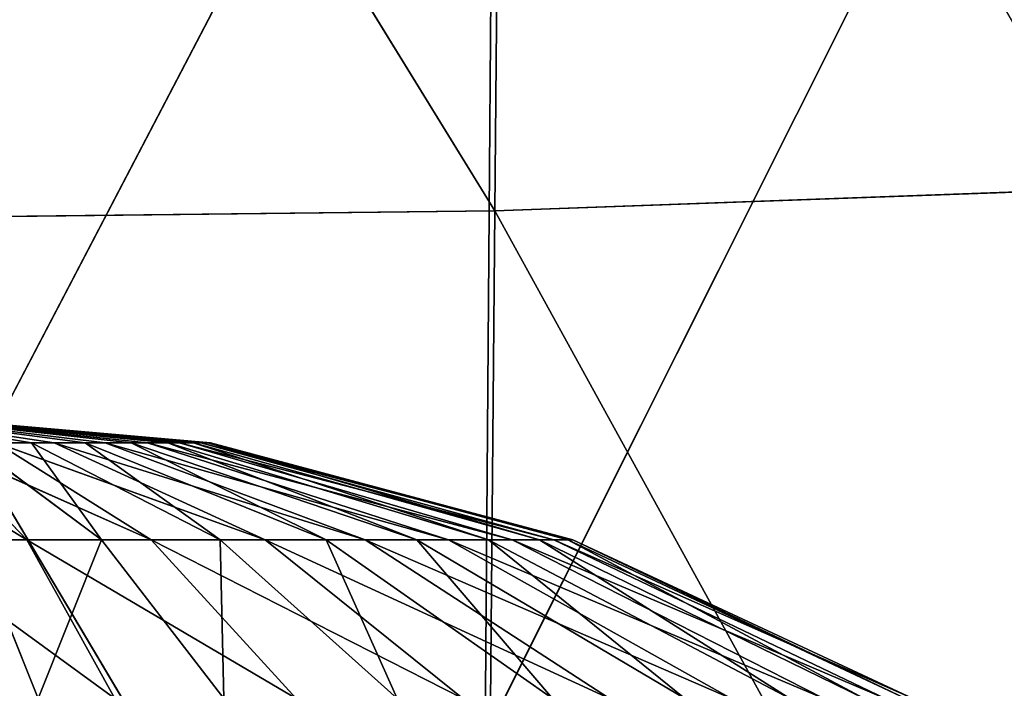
# Model space of a CAD drawing. Extents: x 382 to 531, y 0 to 277.
# Tile 410 of 656: x 457.47 to 461.41, y 79.69 to 82.37. Entities that reach past the tile are written whole.
import ezdxf

# ---------------------------------------------------------------- set-up
doc = ezdxf.new("R2010")
doc.units = 0
doc.header["$LTSCALE"] = 25.4
doc.layers.get('0').update_dxf_attribs({"color": 13, "linetype": 'CONTINUOUS'})

# ---------------------------------------------------------------- blocks, each defined once
blk = doc.blocks.new('NEWPORT-I-KINKIET-8157_STL')
at = {"color": 7}
for p, q in [((-41.5382, 92.3606, 197.5172), (-38.9006, 91.4927, 192.4683)), ((-41.5382, 92.3606, 197.5172), (-38.9006, 91.4927, 192.4683)), ((-38.9389, 92.0878, 197.5411), (-38.9006, 91.4927, 192.4683)), ((-36.4434, 90.6903, 192.5568), (-38.9389, 92.0878, 197.5411)), ((-36.4434, 90.6903, 192.5568), (-38.9389, 92.0878, 197.5411)), ((-38.9389, 92.0878, 197.5411), (-38.9006, 91.4927, 192.4683)), ((-36.5173, 66.4811, 199.7694), (-38.9006, 64.4143, 195.434)), ((-36.5173, 66.4811, 199.7694), (-38.9006, 64.4143, 195.434)), ((-38.9389, 65.6962, 199.8378), (-41.5382, 64.1334, 195.4648)), ((-38.9389, 65.6962, 199.8378), (-41.5382, 64.1334, 195.4648)), ((-38.9389, 65.6962, 199.8378), (-38.9006, 64.4143, 195.434)), ((-38.9389, 65.6962, 199.8378), (-38.9006, 64.4143, 195.434)), ((-36.4434, 65.2196, 195.3458), (-38.9006, 64.4143, 195.434)), ((-36.4434, 65.2196, 195.3458), (-38.9006, 64.4143, 195.434)), ((-38.9006, 64.4143, 195.434), (-41.5382, 62.3943, 191.1449)), ((-38.9006, 64.4143, 195.434), (-41.5382, 62.3943, 191.1449)), ((-38.9006, 64.4143, 195.434), (-41.5382, 64.1334, 195.4648)), ((-38.9006, 64.4143, 195.434), (-41.5382, 64.1334, 195.4648)), ((-38.9006, 64.4143, 195.434), (-38.8623, 62.6813, 191.1094)), ((-38.9006, 64.4143, 195.434), (-38.8623, 62.6813, 191.1094))]:
    blk.add_line(p, q, dxfattribs=at)
at = {"color": 250}
for p, q in [((-41.2978, -22.4242, 196.754), (-40.4239, -21.1958, 197.3892)), ((-41.2978, -22.4242, 196.754), (-40.4239, -21.1958, 197.3892)), ((-40.4239, -21.1958, 197.3892), (-40.776, -22.5144, 196.754)), ((-40.4239, -21.1958, 197.3892), (-40.776, -22.5144, 196.754)), ((-40.776, -22.5144, 196.754), (-39.6967, -21.4618, 197.3892)), ((-40.776, -22.5144, 196.754), (-39.6967, -21.4618, 197.3892)), ((-39.6967, -21.4618, 197.3892), (-40.2787, -22.6964, 196.754)), ((-39.6967, -21.4618, 197.3892), (-40.2787, -22.6964, 196.754)), ((-40.2787, -22.6964, 196.754), (-39.0288, -21.8534, 197.3892)), ((-40.2787, -22.6964, 196.754), (-39.0288, -21.8534, 197.3892)), ((-39.0288, -21.8534, 197.3892), (-39.8218, -22.9642, 196.754)), ((-39.0288, -21.8534, 197.3892), (-39.8218, -22.9642, 196.754)), ((-39.8218, -22.9642, 196.754), (-38.4415, -22.358, 197.3892)), ((-39.8218, -22.9642, 196.754), (-38.4415, -22.358, 197.3892)), ((-38.4415, -22.358, 197.3892), (-39.4201, -23.3093, 196.754)), ((-38.4415, -22.358, 197.3892), (-39.4201, -23.3093, 196.754)), ((-41.2978, -22.4242, 196.754), (-40.776, -22.5144, 196.754)), ((-41.2978, -22.4242, 196.754), (-40.776, -22.5144, 196.754)), ((-41.4162, -23.8736, 196.3649), (-40.776, -22.5144, 196.754)), ((-41.4162, -23.8736, 196.3649), (-40.776, -22.5144, 196.754)), ((-40.776, -22.5144, 196.754), (-41.1512, -23.9194, 196.3649)), ((-40.776, -22.5144, 196.754), (-41.1512, -23.9194, 196.3649)), ((-40.776, -22.5144, 196.754), (-40.2787, -22.6964, 196.754)), ((-40.776, -22.5144, 196.754), (-40.2787, -22.6964, 196.754)), ((-41.1512, -23.9194, 196.3649), (-40.2787, -22.6964, 196.754)), ((-41.1512, -23.9194, 196.3649), (-40.2787, -22.6964, 196.754)), ((-40.2787, -22.6964, 196.754), (-40.8987, -24.0118, 196.3649)), ((-40.2787, -22.6964, 196.754), (-40.8987, -24.0118, 196.3649)), ((-40.2787, -22.6964, 196.754), (-39.8218, -22.9642, 196.754)), ((-40.2787, -22.6964, 196.754), (-39.8218, -22.9642, 196.754)), ((-40.8987, -24.0118, 196.3649), (-39.8218, -22.9642, 196.754)), ((-40.8987, -24.0118, 196.3649), (-39.8218, -22.9642, 196.754)), ((-39.8218, -22.9642, 196.754), (-40.6668, -24.1478, 196.3649)), ((-39.8218, -22.9642, 196.754), (-40.6668, -24.1478, 196.3649)), ((-39.8218, -22.9642, 196.754), (-39.4201, -23.3093, 196.754)), ((-39.8218, -22.9642, 196.754), (-39.4201, -23.3093, 196.754)), ((-37.9537, -22.9593, 197.3892), (-39.4201, -23.3093, 196.754)), ((-37.9537, -22.9593, 197.3892), (-39.4201, -23.3093, 196.754)), ((-39.0865, -23.7206, 196.754), (-37.9537, -22.9593, 197.3892)), ((-39.0865, -23.7206, 196.754), (-37.9537, -22.9593, 197.3892)), ((-40.6668, -24.1478, 196.3649), (-39.4201, -23.3093, 196.754)), ((-40.6668, -24.1478, 196.3649), (-39.4201, -23.3093, 196.754)), ((-39.4201, -23.3093, 196.754), (-40.4628, -24.323, 196.3649)), ((-39.4201, -23.3093, 196.754), (-40.4628, -24.323, 196.3649)), ((-39.0865, -23.7206, 196.754), (-39.4201, -23.3093, 196.754)), ((-39.0865, -23.7206, 196.754), (-39.4201, -23.3093, 196.754)), ((-37.5812, -23.638, 197.3892), (-39.0865, -23.7206, 196.754)), ((-37.5812, -23.638, 197.3892), (-39.0865, -23.7206, 196.754)), ((-37.5812, -23.638, 197.3892), (-38.8316, -24.1848, 196.754)), ((-37.5812, -23.638, 197.3892), (-38.8316, -24.1848, 196.754)), ((-39.0865, -23.7206, 196.754), (-40.4628, -24.323, 196.3649)), ((-39.0865, -23.7206, 196.754), (-40.4628, -24.323, 196.3649)), ((-40.2935, -24.5318, 196.3649), (-39.0865, -23.7206, 196.754)), ((-40.2935, -24.5318, 196.3649), (-39.0865, -23.7206, 196.754)), ((-38.8316, -24.1848, 196.754), (-39.0865, -23.7206, 196.754)), ((-38.8316, -24.1848, 196.754), (-39.0865, -23.7206, 196.754)), ((-40.8987, -24.0118, 196.3649), (-40.6668, -24.1478, 196.3649)), ((-40.8987, -24.0118, 196.3649), (-40.6668, -24.1478, 196.3649)), ((-40.6668, -24.1478, 196.3649), (-41.5382, -25.3684, 196.2339)), ((-40.6668, -24.1478, 196.3649), (-41.5382, -25.3684, 196.2339)), ((-40.6668, -24.1478, 196.3649), (-40.4628, -24.323, 196.3649)), ((-40.6668, -24.1478, 196.3649), (-40.4628, -24.323, 196.3649)), ((-38.8316, -24.1848, 196.754), (-40.2935, -24.5318, 196.3649)), ((-38.8316, -24.1848, 196.754), (-40.2935, -24.5318, 196.3649)), ((-38.8316, -24.1848, 196.754), (-40.1641, -24.7675, 196.3649)), ((-38.8316, -24.1848, 196.754), (-40.1641, -24.7675, 196.3649)), ((-37.3358, -24.3724, 197.3892), (-38.8316, -24.1848, 196.754)), ((-37.3358, -24.3724, 197.3892), (-38.8316, -24.1848, 196.754)), ((-38.6638, -24.6871, 196.754), (-38.8316, -24.1848, 196.754)), ((-38.6638, -24.6871, 196.754), (-38.8316, -24.1848, 196.754)), ((-40.4628, -24.323, 196.3649), (-41.5382, -25.3684, 196.2339)), ((-40.4628, -24.323, 196.3649), (-41.5382, -25.3684, 196.2339)), ((-40.2935, -24.5318, 196.3649), (-40.4628, -24.323, 196.3649)), ((-40.2935, -24.5318, 196.3649), (-40.4628, -24.323, 196.3649)), ((-38.6638, -24.6871, 196.754), (-37.3358, -24.3724, 197.3892)), ((-38.6638, -24.6871, 196.754), (-37.3358, -24.3724, 197.3892)), ((-41.5382, -25.3684, 196.2339), (-40.2935, -24.5318, 196.3649)), ((-41.5382, -25.3684, 196.2339), (-40.2935, -24.5318, 196.3649)), ((-40.1641, -24.7675, 196.3649), (-40.2935, -24.5318, 196.3649)), ((-40.1641, -24.7675, 196.3649), (-40.2935, -24.5318, 196.3649)), ((-38.6638, -24.6871, 196.754), (-40.1641, -24.7675, 196.3649)), ((-38.6638, -24.6871, 196.754), (-40.1641, -24.7675, 196.3649)), ((-40.0789, -25.0225, 196.3649), (-38.6638, -24.6871, 196.754)), ((-40.0789, -25.0225, 196.3649), (-38.6638, -24.6871, 196.754)), ((-37.2255, -25.1387, 197.3892), (-38.6638, -24.6871, 196.754)), ((-37.2255, -25.1387, 197.3892), (-38.6638, -24.6871, 196.754)), ((-38.5884, -25.2113, 196.754), (-38.6638, -24.6871, 196.754)), ((-38.5884, -25.2113, 196.754), (-38.6638, -24.6871, 196.754)), ((-40.1641, -24.7675, 196.3649), (-41.5382, -25.3684, 196.2339)), ((-40.1641, -24.7675, 196.3649), (-41.5382, -25.3684, 196.2339)), ((-40.0789, -25.0225, 196.3649), (-40.1641, -24.7675, 196.3649)), ((-40.0789, -25.0225, 196.3649), (-40.1641, -24.7675, 196.3649)), ((-41.5382, -25.3684, 196.2339), (-40.0789, -25.0225, 196.3649)), ((-41.5382, -25.3684, 196.2339), (-40.0789, -25.0225, 196.3649)), ((-38.5884, -25.2113, 196.754), (-40.0789, -25.0225, 196.3649)), ((-38.5884, -25.2113, 196.754), (-40.0789, -25.0225, 196.3649)), ((-40.0406, -25.2886, 196.3649), (-40.0789, -25.0225, 196.3649)), ((-40.0406, -25.2886, 196.3649), (-40.0789, -25.0225, 196.3649)), ((-37.2255, -25.1387, 197.3892), (-38.5884, -25.2113, 196.754)), ((-37.2255, -25.1387, 197.3892), (-38.5884, -25.2113, 196.754)), ((-38.5884, -25.2113, 196.754), (-40.0406, -25.2886, 196.3649)), ((-38.5884, -25.2113, 196.754), (-40.0406, -25.2886, 196.3649)), ((-38.6077, -25.7405, 196.754), (-38.5884, -25.2113, 196.754)), ((-38.6077, -25.7405, 196.754), (-38.5884, -25.2113, 196.754)), ((-37.2538, -25.9125, 197.3892), (-38.5884, -25.2113, 196.754)), ((-37.2538, -25.9125, 197.3892), (-38.5884, -25.2113, 196.754)), ((-40.0406, -25.2886, 196.3649), (-41.5382, -25.3684, 196.2339)), ((-40.0406, -25.2886, 196.3649), (-41.5382, -25.3684, 196.2339)), ((-40.0504, -25.5573, 196.3649), (-40.0406, -25.2886, 196.3649)), ((-40.0504, -25.5573, 196.3649), (-40.0406, -25.2886, 196.3649)), ((-38.6077, -25.7405, 196.754), (-40.0406, -25.2886, 196.3649)), ((-38.6077, -25.7405, 196.754), (-40.0406, -25.2886, 196.3649)), ((-40.7583, -26.6493, 196.3649), (-41.5382, -25.3684, 196.2339)), ((-41.5382, -25.3684, 196.2339), (-40.5421, -26.4895, 196.3649)), ((-40.3579, -26.2936, 196.3649), (-41.5382, -25.3684, 196.2339)), ((-41.5382, -25.3684, 196.2339), (-40.2117, -26.068, 196.3649)), ((-40.1081, -25.8199, 196.3649), (-41.5382, -25.3684, 196.2339)), ((-41.5382, -25.3684, 196.2339), (-40.0504, -25.5573, 196.3649)), ((-40.7583, -26.6493, 196.3649), (-41.5382, -25.3684, 196.2339)), ((-41.5382, -25.3684, 196.2339), (-40.5421, -26.4895, 196.3649)), ((-40.3579, -26.2936, 196.3649), (-41.5382, -25.3684, 196.2339)), ((-41.5382, -25.3684, 196.2339), (-40.2117, -26.068, 196.3649)), ((-40.1081, -25.8199, 196.3649), (-41.5382, -25.3684, 196.2339)), ((-41.5382, -25.3684, 196.2339), (-40.0504, -25.5573, 196.3649)), ((-40.1081, -25.8199, 196.3649), (-40.0504, -25.5573, 196.3649)), ((-40.1081, -25.8199, 196.3649), (-40.0504, -25.5573, 196.3649)), ((-38.7213, -26.2578, 196.754), (-40.0504, -25.5573, 196.3649)), ((-40.0504, -25.5573, 196.3649), (-38.6077, -25.7405, 196.754)), ((-38.7213, -26.2578, 196.754), (-40.0504, -25.5573, 196.3649)), ((-40.0504, -25.5573, 196.3649), (-38.6077, -25.7405, 196.754)), ((-38.7213, -26.2578, 196.754), (-38.6077, -25.7405, 196.754)), ((-38.7213, -26.2578, 196.754), (-38.6077, -25.7405, 196.754)), ((-37.4198, -26.6687, 197.3892), (-38.6077, -25.7405, 196.754)), ((-38.6077, -25.7405, 196.754), (-37.2538, -25.9125, 197.3892)), ((-37.4198, -26.6687, 197.3892), (-38.6077, -25.7405, 196.754)), ((-38.6077, -25.7405, 196.754), (-37.2538, -25.9125, 197.3892)), ((-40.2117, -26.068, 196.3649), (-40.1081, -25.8199, 196.3649)), ((-40.2117, -26.068, 196.3649), (-40.1081, -25.8199, 196.3649)), ((-38.7213, -26.2578, 196.754), (-40.1081, -25.8199, 196.3649)), ((-38.9254, -26.7465, 196.754), (-40.1081, -25.8199, 196.3649)), ((-38.7213, -26.2578, 196.754), (-40.1081, -25.8199, 196.3649)), ((-38.9254, -26.7465, 196.754), (-40.1081, -25.8199, 196.3649)), ((-40.3579, -26.2936, 196.3649), (-40.2117, -26.068, 196.3649)), ((-40.3579, -26.2936, 196.3649), (-40.2117, -26.068, 196.3649)), ((-39.2134, -27.1909, 196.754), (-40.2117, -26.068, 196.3649)), ((-40.2117, -26.068, 196.3649), (-38.9254, -26.7465, 196.754)), ((-39.2134, -27.1909, 196.754), (-40.2117, -26.068, 196.3649)), ((-40.2117, -26.068, 196.3649), (-38.9254, -26.7465, 196.754)), ((-38.9254, -26.7465, 196.754), (-38.7213, -26.2578, 196.754)), ((-38.9254, -26.7465, 196.754), (-38.7213, -26.2578, 196.754)), ((-37.4198, -26.6687, 197.3892), (-38.7213, -26.2578, 196.754)), ((-37.7182, -27.3832, 197.3892), (-38.7213, -26.2578, 196.754)), ((-37.4198, -26.6687, 197.3892), (-38.7213, -26.2578, 196.754)), ((-37.7182, -27.3832, 197.3892), (-38.7213, -26.2578, 196.754)), ((-40.5421, -26.4895, 196.3649), (-40.3579, -26.2936, 196.3649)), ((-40.5421, -26.4895, 196.3649), (-40.3579, -26.2936, 196.3649)), ((-39.2134, -27.1909, 196.754), (-40.3579, -26.2936, 196.3649)), ((-39.5762, -27.5767, 196.754), (-40.3579, -26.2936, 196.3649)), ((-39.2134, -27.1909, 196.754), (-40.3579, -26.2936, 196.3649)), ((-39.5762, -27.5767, 196.754), (-40.3579, -26.2936, 196.3649)), ((-40.7583, -26.6493, 196.3649), (-40.5421, -26.4895, 196.3649)), ((-40.7583, -26.6493, 196.3649), (-40.5421, -26.4895, 196.3649)), ((-40.002, -27.8915, 196.754), (-40.5421, -26.4895, 196.3649)), ((-40.5421, -26.4895, 196.3649), (-39.5762, -27.5767, 196.754)), ((-40.002, -27.8915, 196.754), (-40.5421, -26.4895, 196.3649)), ((-40.5421, -26.4895, 196.3649), (-39.5762, -27.5767, 196.754)), ((-40.9995, -26.768, 196.3649), (-40.7583, -26.6493, 196.3649)), ((-40.9995, -26.768, 196.3649), (-40.7583, -26.6493, 196.3649)), ((-40.002, -27.8915, 196.754), (-40.7583, -26.6493, 196.3649)), ((-40.4772, -28.1253, 196.754), (-40.7583, -26.6493, 196.3649)), ((-40.002, -27.8915, 196.754), (-40.7583, -26.6493, 196.3649)), ((-40.4772, -28.1253, 196.754), (-40.7583, -26.6493, 196.3649)), ((-39.2134, -27.1909, 196.754), (-38.9254, -26.7465, 196.754)), ((-39.2134, -27.1909, 196.754), (-38.9254, -26.7465, 196.754)), ((-38.1393, -28.0329, 197.3892), (-38.9254, -26.7465, 196.754)), ((-38.9254, -26.7465, 196.754), (-37.7182, -27.3832, 197.3892)), ((-38.1393, -28.0329, 197.3892), (-38.9254, -26.7465, 196.754)), ((-38.9254, -26.7465, 196.754), (-37.7182, -27.3832, 197.3892)), ((-40.9995, -26.768, 196.3649), (-40.4772, -28.1253, 196.754)), ((-40.9995, -26.768, 196.3649), (-40.4772, -28.1253, 196.754)), ((-39.5762, -27.5767, 196.754), (-39.2134, -27.1909, 196.754)), ((-39.5762, -27.5767, 196.754), (-39.2134, -27.1909, 196.754)), ((-38.1393, -28.0329, 197.3892), (-39.2134, -27.1909, 196.754)), ((-38.6697, -28.597, 197.3892), (-39.2134, -27.1909, 196.754)), ((-38.1393, -28.0329, 197.3892), (-39.2134, -27.1909, 196.754)), ((-38.6697, -28.597, 197.3892), (-39.2134, -27.1909, 196.754)), ((-40.002, -27.8915, 196.754), (-39.5762, -27.5767, 196.754)), ((-40.002, -27.8915, 196.754), (-39.5762, -27.5767, 196.754)), ((-39.2923, -29.0573, 197.3892), (-39.5762, -27.5767, 196.754)), ((-39.5762, -27.5767, 196.754), (-38.6697, -28.597, 197.3892)), ((-39.2923, -29.0573, 197.3892), (-39.5762, -27.5767, 196.754)), ((-39.5762, -27.5767, 196.754), (-38.6697, -28.597, 197.3892)), ((-40.4772, -28.1253, 196.754), (-40.002, -27.8915, 196.754)), ((-40.4772, -28.1253, 196.754), (-40.002, -27.8915, 196.754)), ((-39.2923, -29.0573, 197.3892), (-40.002, -27.8915, 196.754)), ((-39.9871, -29.399, 197.3892), (-40.002, -27.8915, 196.754)), ((-39.2923, -29.0573, 197.3892), (-40.002, -27.8915, 196.754)), ((-39.9871, -29.399, 197.3892), (-40.002, -27.8915, 196.754)), ((-40.9866, -28.2704, 196.754), (-40.4772, -28.1253, 196.754)), ((-40.9866, -28.2704, 196.754), (-40.4772, -28.1253, 196.754)), ((-40.7317, -29.6112, 197.3892), (-40.4772, -28.1253, 196.754)), ((-40.7317, -29.6112, 197.3892), (-40.4772, -28.1253, 196.754)), ((-40.4772, -28.1253, 196.754), (-39.9871, -29.399, 197.3892)), ((-40.4772, -28.1253, 196.754), (-39.9871, -29.399, 197.3892)), ((-40.7317, -29.6112, 197.3892), (-40.9866, -28.2704, 196.754)), ((-40.7317, -29.6112, 197.3892), (-40.9866, -28.2704, 196.754))]:
    blk.add_line(p, q, dxfattribs=at)
at = {"color": 7}
mesh = blk.add_polyface(dxfattribs=at)
corners = [(-41.5382, 92.3606, 197.5172), (-38.9006, 91.4927, 192.4683), (-41.5382, 91.7722, 192.4374)]
mesh.append_faces([[corners[k] for k in face] for face in [(0, 1, 2)]], dxfattribs={"color": 7})
mesh = blk.add_polyface(dxfattribs=at)
corners = [(-38.9389, 92.0878, 197.5411), (-38.9006, 91.4927, 192.4683), (-41.5382, 92.3606, 197.5172)]
mesh.append_faces([[corners[k] for k in face] for face in [(0, 1, 2)]], dxfattribs={"color": 7})
mesh = blk.add_polyface(dxfattribs=at)
corners = [(-36.5173, 91.3051, 197.6096), (-36.4434, 90.6903, 192.5568), (-38.9389, 92.0878, 197.5411)]
mesh.append_faces([[corners[k] for k in face] for face in [(0, 1, 2)]], dxfattribs={"color": 7})
mesh = blk.add_polyface(dxfattribs=at)
corners = [(-38.9389, 92.0878, 197.5411), (-36.4434, 90.6903, 192.5568), (-38.9006, 91.4927, 192.4683)]
mesh.append_faces([[corners[k] for k in face] for face in [(0, 1, 2)]], dxfattribs={"color": 7})
mesh = blk.add_polyface(dxfattribs=at)
corners = [(-38.9389, 65.6962, 199.8378), (-38.9006, 64.4143, 195.434), (-36.5173, 66.4811, 199.7694)]
mesh.append_faces([[corners[k] for k in face] for face in [(0, 1, 2)]], dxfattribs={"color": 7})
mesh = blk.add_polyface(dxfattribs=at)
corners = [(-36.5173, 66.4811, 199.7694), (-38.9006, 64.4143, 195.434), (-36.4434, 65.2196, 195.3458)]
mesh.append_faces([[corners[k] for k in face] for face in [(0, 1, 2)]], dxfattribs={"color": 7})
mesh = blk.add_polyface(dxfattribs=at)
corners = [(-38.9389, 65.6962, 199.8378), (-41.5382, 64.1334, 195.4648), (-38.9006, 64.4143, 195.434)]
mesh.append_faces([[corners[k] for k in face] for face in [(0, 1, 2)]], dxfattribs={"color": 7})
mesh = blk.add_polyface(dxfattribs=at)
corners = [(-41.5382, 65.4224, 199.8616), (-41.5382, 64.1334, 195.4648), (-38.9389, 65.6962, 199.8378)]
mesh.append_faces([[corners[k] for k in face] for face in [(0, 1, 2)]], dxfattribs={"color": 7})
mesh = blk.add_polyface(dxfattribs=at)
corners = [(-38.9006, 64.4143, 195.434), (-38.8623, 62.6813, 191.1094), (-36.4434, 65.2196, 195.3458)]
mesh.append_faces([[corners[k] for k in face] for face in [(0, 1, 2)]], dxfattribs={"color": 7})
mesh = blk.add_polyface(dxfattribs=at)
corners = [(-36.4434, 65.2196, 195.3458), (-38.8623, 62.6813, 191.1094), (-36.3694, 63.5037, 191.0076)]
mesh.append_faces([[corners[k] for k in face] for face in [(0, 1, 2)]], dxfattribs={"color": 7})
mesh = blk.add_polyface(dxfattribs=at)
corners = [(-38.9006, 64.4143, 195.434), (-41.5382, 62.3943, 191.1449), (-38.8623, 62.6813, 191.1094)]
mesh.append_faces([[corners[k] for k in face] for face in [(0, 1, 2)]], dxfattribs={"color": 7})
mesh = blk.add_polyface(dxfattribs=at)
corners = [(-41.5382, 64.1334, 195.4648), (-41.5382, 62.3943, 191.1449), (-38.9006, 64.4143, 195.434)]
mesh.append_faces([[corners[k] for k in face] for face in [(0, 1, 2)]], dxfattribs={"color": 7})
at = {"color": 250}
mesh = blk.add_polyface(dxfattribs=at)
corners = [(-40.4239, -21.1958, 197.3892), (-41.2978, -22.4242, 196.754), (-41.1868, -21.0639, 197.3892)]
mesh.append_faces([[corners[k] for k in face] for face in [(0, 1, 2)]], dxfattribs={"color": 250})
mesh = blk.add_polyface(dxfattribs=at)
corners = [(-40.4239, -21.1958, 197.3892), (-40.776, -22.5144, 196.754), (-41.2978, -22.4242, 196.754)]
mesh.append_faces([[corners[k] for k in face] for face in [(0, 1, 2)]], dxfattribs={"color": 250})
mesh = blk.add_polyface(dxfattribs=at)
corners = [(-39.6967, -21.4618, 197.3892), (-40.776, -22.5144, 196.754), (-40.4239, -21.1958, 197.3892)]
mesh.append_faces([[corners[k] for k in face] for face in [(0, 1, 2)]], dxfattribs={"color": 250})
mesh = blk.add_polyface(dxfattribs=at)
corners = [(-39.6967, -21.4618, 197.3892), (-40.2787, -22.6964, 196.754), (-40.776, -22.5144, 196.754)]
mesh.append_faces([[corners[k] for k in face] for face in [(0, 1, 2)]], dxfattribs={"color": 250})
mesh = blk.add_polyface(dxfattribs=at)
corners = [(-39.0288, -21.8534, 197.3892), (-40.2787, -22.6964, 196.754), (-39.6967, -21.4618, 197.3892)]
mesh.append_faces([[corners[k] for k in face] for face in [(0, 1, 2)]], dxfattribs={"color": 250})
mesh = blk.add_polyface(dxfattribs=at)
corners = [(-39.0288, -21.8534, 197.3892), (-39.8218, -22.9642, 196.754), (-40.2787, -22.6964, 196.754)]
mesh.append_faces([[corners[k] for k in face] for face in [(0, 1, 2)]], dxfattribs={"color": 250})
mesh = blk.add_polyface(dxfattribs=at)
corners = [(-38.4415, -22.358, 197.3892), (-39.8218, -22.9642, 196.754), (-39.0288, -21.8534, 197.3892)]
mesh.append_faces([[corners[k] for k in face] for face in [(0, 1, 2)]], dxfattribs={"color": 250})
mesh = blk.add_polyface(dxfattribs=at)
corners = [(-38.4415, -22.358, 197.3892), (-39.4201, -23.3093, 196.754), (-39.8218, -22.9642, 196.754)]
mesh.append_faces([[corners[k] for k in face] for face in [(0, 1, 2)]], dxfattribs={"color": 250})
mesh = blk.add_polyface(dxfattribs=at)
corners = [(-37.9537, -22.9593, 197.3892), (-39.4201, -23.3093, 196.754), (-38.4415, -22.358, 197.3892)]
mesh.append_faces([[corners[k] for k in face] for face in [(0, 1, 2)]], dxfattribs={"color": 250})
mesh = blk.add_polyface(dxfattribs=at)
corners = [(-40.776, -22.5144, 196.754), (-41.4162, -23.8736, 196.3649), (-41.2978, -22.4242, 196.754)]
mesh.append_faces([[corners[k] for k in face] for face in [(0, 1, 2)]], dxfattribs={"color": 250})
mesh = blk.add_polyface(dxfattribs=at)
corners = [(-40.776, -22.5144, 196.754), (-41.1512, -23.9194, 196.3649), (-41.4162, -23.8736, 196.3649)]
mesh.append_faces([[corners[k] for k in face] for face in [(0, 1, 2)]], dxfattribs={"color": 250})
mesh = blk.add_polyface(dxfattribs=at)
corners = [(-40.2787, -22.6964, 196.754), (-41.1512, -23.9194, 196.3649), (-40.776, -22.5144, 196.754)]
mesh.append_faces([[corners[k] for k in face] for face in [(0, 1, 2)]], dxfattribs={"color": 250})
mesh = blk.add_polyface(dxfattribs=at)
corners = [(-40.2787, -22.6964, 196.754), (-40.8987, -24.0118, 196.3649), (-41.1512, -23.9194, 196.3649)]
mesh.append_faces([[corners[k] for k in face] for face in [(0, 1, 2)]], dxfattribs={"color": 250})
mesh = blk.add_polyface(dxfattribs=at)
corners = [(-39.8218, -22.9642, 196.754), (-40.8987, -24.0118, 196.3649), (-40.2787, -22.6964, 196.754)]
mesh.append_faces([[corners[k] for k in face] for face in [(0, 1, 2)]], dxfattribs={"color": 250})
mesh = blk.add_polyface(dxfattribs=at)
corners = [(-39.8218, -22.9642, 196.754), (-40.6668, -24.1478, 196.3649), (-40.8987, -24.0118, 196.3649)]
mesh.append_faces([[corners[k] for k in face] for face in [(0, 1, 2)]], dxfattribs={"color": 250})
mesh = blk.add_polyface(dxfattribs=at)
corners = [(-39.4201, -23.3093, 196.754), (-40.6668, -24.1478, 196.3649), (-39.8218, -22.9642, 196.754)]
mesh.append_faces([[corners[k] for k in face] for face in [(0, 1, 2)]], dxfattribs={"color": 250})
mesh = blk.add_polyface(dxfattribs=at)
corners = [(-37.9537, -22.9593, 197.3892), (-39.0865, -23.7206, 196.754), (-39.4201, -23.3093, 196.754)]
mesh.append_faces([[corners[k] for k in face] for face in [(0, 1, 2)]], dxfattribs={"color": 250})
mesh = blk.add_polyface(dxfattribs=at)
corners = [(-37.5812, -23.638, 197.3892), (-39.0865, -23.7206, 196.754), (-37.9537, -22.9593, 197.3892)]
mesh.append_faces([[corners[k] for k in face] for face in [(0, 1, 2)]], dxfattribs={"color": 250})
mesh = blk.add_polyface(dxfattribs=at)
corners = [(-39.4201, -23.3093, 196.754), (-40.4628, -24.323, 196.3649), (-40.6668, -24.1478, 196.3649)]
mesh.append_faces([[corners[k] for k in face] for face in [(0, 1, 2)]], dxfattribs={"color": 250})
mesh = blk.add_polyface(dxfattribs=at)
corners = [(-39.0865, -23.7206, 196.754), (-40.4628, -24.323, 196.3649), (-39.4201, -23.3093, 196.754)]
mesh.append_faces([[corners[k] for k in face] for face in [(0, 1, 2)]], dxfattribs={"color": 250})
mesh = blk.add_polyface(dxfattribs=at)
corners = [(-37.5812, -23.638, 197.3892), (-38.8316, -24.1848, 196.754), (-39.0865, -23.7206, 196.754)]
mesh.append_faces([[corners[k] for k in face] for face in [(0, 1, 2)]], dxfattribs={"color": 250})
mesh = blk.add_polyface(dxfattribs=at)
corners = [(-37.3358, -24.3724, 197.3892), (-38.8316, -24.1848, 196.754), (-37.5812, -23.638, 197.3892)]
mesh.append_faces([[corners[k] for k in face] for face in [(0, 1, 2)]], dxfattribs={"color": 250})
mesh = blk.add_polyface(dxfattribs=at)
corners = [(-39.0865, -23.7206, 196.754), (-40.2935, -24.5318, 196.3649), (-40.4628, -24.323, 196.3649)]
mesh.append_faces([[corners[k] for k in face] for face in [(0, 1, 2)]], dxfattribs={"color": 250})
mesh = blk.add_polyface(dxfattribs=at)
corners = [(-38.8316, -24.1848, 196.754), (-40.2935, -24.5318, 196.3649), (-39.0865, -23.7206, 196.754)]
mesh.append_faces([[corners[k] for k in face] for face in [(0, 1, 2)]], dxfattribs={"color": 250})
mesh = blk.add_polyface(dxfattribs=at)
corners = [(-40.6668, -24.1478, 196.3649), (-41.5382, -25.3684, 196.2339), (-40.8987, -24.0118, 196.3649)]
mesh.append_faces([[corners[k] for k in face] for face in [(0, 1, 2)]], dxfattribs={"color": 250})
mesh = blk.add_polyface(dxfattribs=at)
corners = [(-40.4628, -24.323, 196.3649), (-41.5382, -25.3684, 196.2339), (-40.6668, -24.1478, 196.3649)]
mesh.append_faces([[corners[k] for k in face] for face in [(0, 1, 2)]], dxfattribs={"color": 250})
mesh = blk.add_polyface(dxfattribs=at)
corners = [(-38.8316, -24.1848, 196.754), (-40.1641, -24.7675, 196.3649), (-40.2935, -24.5318, 196.3649)]
mesh.append_faces([[corners[k] for k in face] for face in [(0, 1, 2)]], dxfattribs={"color": 250})
mesh = blk.add_polyface(dxfattribs=at)
corners = [(-38.6638, -24.6871, 196.754), (-40.1641, -24.7675, 196.3649), (-38.8316, -24.1848, 196.754)]
mesh.append_faces([[corners[k] for k in face] for face in [(0, 1, 2)]], dxfattribs={"color": 250})
mesh = blk.add_polyface(dxfattribs=at)
corners = [(-37.3358, -24.3724, 197.3892), (-38.6638, -24.6871, 196.754), (-38.8316, -24.1848, 196.754)]
mesh.append_faces([[corners[k] for k in face] for face in [(0, 1, 2)]], dxfattribs={"color": 250})
mesh = blk.add_polyface(dxfattribs=at)
corners = [(-40.2935, -24.5318, 196.3649), (-41.5382, -25.3684, 196.2339), (-40.4628, -24.323, 196.3649)]
mesh.append_faces([[corners[k] for k in face] for face in [(0, 1, 2)]], dxfattribs={"color": 250})
mesh = blk.add_polyface(dxfattribs=at)
corners = [(-37.2255, -25.1387, 197.3892), (-38.6638, -24.6871, 196.754), (-37.3358, -24.3724, 197.3892)]
mesh.append_faces([[corners[k] for k in face] for face in [(0, 1, 2)]], dxfattribs={"color": 250})
mesh = blk.add_polyface(dxfattribs=at)
corners = [(-40.1641, -24.7675, 196.3649), (-41.5382, -25.3684, 196.2339), (-40.2935, -24.5318, 196.3649)]
mesh.append_faces([[corners[k] for k in face] for face in [(0, 1, 2)]], dxfattribs={"color": 250})
mesh = blk.add_polyface(dxfattribs=at)
corners = [(-38.6638, -24.6871, 196.754), (-40.0789, -25.0225, 196.3649), (-40.1641, -24.7675, 196.3649)]
mesh.append_faces([[corners[k] for k in face] for face in [(0, 1, 2)]], dxfattribs={"color": 250})
mesh = blk.add_polyface(dxfattribs=at)
corners = [(-38.5884, -25.2113, 196.754), (-40.0789, -25.0225, 196.3649), (-38.6638, -24.6871, 196.754)]
mesh.append_faces([[corners[k] for k in face] for face in [(0, 1, 2)]], dxfattribs={"color": 250})
mesh = blk.add_polyface(dxfattribs=at)
corners = [(-37.2255, -25.1387, 197.3892), (-38.5884, -25.2113, 196.754), (-38.6638, -24.6871, 196.754)]
mesh.append_faces([[corners[k] for k in face] for face in [(0, 1, 2)]], dxfattribs={"color": 250})
mesh = blk.add_polyface(dxfattribs=at)
corners = [(-40.0789, -25.0225, 196.3649), (-41.5382, -25.3684, 196.2339), (-40.1641, -24.7675, 196.3649)]
mesh.append_faces([[corners[k] for k in face] for face in [(0, 1, 2)]], dxfattribs={"color": 250})
mesh = blk.add_polyface(dxfattribs=at)
corners = [(-40.0406, -25.2886, 196.3649), (-41.5382, -25.3684, 196.2339), (-40.0789, -25.0225, 196.3649)]
mesh.append_faces([[corners[k] for k in face] for face in [(0, 1, 2)]], dxfattribs={"color": 250})
mesh = blk.add_polyface(dxfattribs=at)
corners = [(-38.5884, -25.2113, 196.754), (-40.0406, -25.2886, 196.3649), (-40.0789, -25.0225, 196.3649)]
mesh.append_faces([[corners[k] for k in face] for face in [(0, 1, 2)]], dxfattribs={"color": 250})
mesh = blk.add_polyface(dxfattribs=at)
corners = [(-37.2255, -25.1387, 197.3892), (-37.2538, -25.9125, 197.3892), (-38.5884, -25.2113, 196.754)]
mesh.append_faces([[corners[k] for k in face] for face in [(0, 1, 2)]], dxfattribs={"color": 250})
mesh = blk.add_polyface(dxfattribs=at)
corners = [(-38.5884, -25.2113, 196.754), (-38.6077, -25.7405, 196.754), (-40.0406, -25.2886, 196.3649)]
mesh.append_faces([[corners[k] for k in face] for face in [(0, 1, 2)]], dxfattribs={"color": 250})
mesh = blk.add_polyface(dxfattribs=at)
corners = [(-37.2538, -25.9125, 197.3892), (-38.6077, -25.7405, 196.754), (-38.5884, -25.2113, 196.754)]
mesh.append_faces([[corners[k] for k in face] for face in [(0, 1, 2)]], dxfattribs={"color": 250})
mesh = blk.add_polyface(dxfattribs=at)
corners = [(-40.0406, -25.2886, 196.3649), (-40.0504, -25.5573, 196.3649), (-41.5382, -25.3684, 196.2339)]
mesh.append_faces([[corners[k] for k in face] for face in [(0, 1, 2)]], dxfattribs={"color": 250})
mesh = blk.add_polyface(dxfattribs=at)
corners = [(-38.6077, -25.7405, 196.754), (-40.0504, -25.5573, 196.3649), (-40.0406, -25.2886, 196.3649)]
mesh.append_faces([[corners[k] for k in face] for face in [(0, 1, 2)]], dxfattribs={"color": 250})
mesh = blk.add_polyface(dxfattribs=at)
corners = [(-40.5421, -26.4895, 196.3649), (-40.7583, -26.6493, 196.3649), (-41.5382, -25.3684, 196.2339)]
mesh.append_faces([[corners[k] for k in face] for face in [(0, 1, 2)]], dxfattribs={"color": 250})
mesh = blk.add_polyface(dxfattribs=at)
corners = [(-40.2117, -26.068, 196.3649), (-40.3579, -26.2936, 196.3649), (-41.5382, -25.3684, 196.2339)]
mesh.append_faces([[corners[k] for k in face] for face in [(0, 1, 2)]], dxfattribs={"color": 250})
mesh = blk.add_polyface(dxfattribs=at)
corners = [(-40.0504, -25.5573, 196.3649), (-40.1081, -25.8199, 196.3649), (-41.5382, -25.3684, 196.2339)]
mesh.append_faces([[corners[k] for k in face] for face in [(0, 1, 2)]], dxfattribs={"color": 250})
mesh = blk.add_polyface(dxfattribs=at)
corners = [(-40.7583, -26.6493, 196.3649), (-40.9995, -26.768, 196.3649), (-41.5382, -25.3684, 196.2339)]
mesh.append_faces([[corners[k] for k in face] for face in [(0, 1, 2)]], dxfattribs={"color": 250})
mesh = blk.add_polyface(dxfattribs=at)
corners = [(-40.3579, -26.2936, 196.3649), (-40.5421, -26.4895, 196.3649), (-41.5382, -25.3684, 196.2339)]
mesh.append_faces([[corners[k] for k in face] for face in [(0, 1, 2)]], dxfattribs={"color": 250})
mesh = blk.add_polyface(dxfattribs=at)
corners = [(-40.1081, -25.8199, 196.3649), (-40.2117, -26.068, 196.3649), (-41.5382, -25.3684, 196.2339)]
mesh.append_faces([[corners[k] for k in face] for face in [(0, 1, 2)]], dxfattribs={"color": 250})
mesh = blk.add_polyface(dxfattribs=at)
corners = [(-38.7213, -26.2578, 196.754), (-40.1081, -25.8199, 196.3649), (-40.0504, -25.5573, 196.3649)]
mesh.append_faces([[corners[k] for k in face] for face in [(0, 1, 2)]], dxfattribs={"color": 250})
mesh = blk.add_polyface(dxfattribs=at)
corners = [(-38.6077, -25.7405, 196.754), (-38.7213, -26.2578, 196.754), (-40.0504, -25.5573, 196.3649)]
mesh.append_faces([[corners[k] for k in face] for face in [(0, 1, 2)]], dxfattribs={"color": 250})
mesh = blk.add_polyface(dxfattribs=at)
corners = [(-37.4198, -26.6687, 197.3892), (-38.7213, -26.2578, 196.754), (-38.6077, -25.7405, 196.754)]
mesh.append_faces([[corners[k] for k in face] for face in [(0, 1, 2)]], dxfattribs={"color": 250})
mesh = blk.add_polyface(dxfattribs=at)
corners = [(-37.2538, -25.9125, 197.3892), (-37.4198, -26.6687, 197.3892), (-38.6077, -25.7405, 196.754)]
mesh.append_faces([[corners[k] for k in face] for face in [(0, 1, 2)]], dxfattribs={"color": 250})
mesh = blk.add_polyface(dxfattribs=at)
corners = [(-38.9254, -26.7465, 196.754), (-40.2117, -26.068, 196.3649), (-40.1081, -25.8199, 196.3649)]
mesh.append_faces([[corners[k] for k in face] for face in [(0, 1, 2)]], dxfattribs={"color": 250})
mesh = blk.add_polyface(dxfattribs=at)
corners = [(-38.7213, -26.2578, 196.754), (-38.9254, -26.7465, 196.754), (-40.1081, -25.8199, 196.3649)]
mesh.append_faces([[corners[k] for k in face] for face in [(0, 1, 2)]], dxfattribs={"color": 250})
mesh = blk.add_polyface(dxfattribs=at)
corners = [(-39.2134, -27.1909, 196.754), (-40.3579, -26.2936, 196.3649), (-40.2117, -26.068, 196.3649)]
mesh.append_faces([[corners[k] for k in face] for face in [(0, 1, 2)]], dxfattribs={"color": 250})
mesh = blk.add_polyface(dxfattribs=at)
corners = [(-38.9254, -26.7465, 196.754), (-39.2134, -27.1909, 196.754), (-40.2117, -26.068, 196.3649)]
mesh.append_faces([[corners[k] for k in face] for face in [(0, 1, 2)]], dxfattribs={"color": 250})
mesh = blk.add_polyface(dxfattribs=at)
corners = [(-37.7182, -27.3832, 197.3892), (-38.9254, -26.7465, 196.754), (-38.7213, -26.2578, 196.754)]
mesh.append_faces([[corners[k] for k in face] for face in [(0, 1, 2)]], dxfattribs={"color": 250})
mesh = blk.add_polyface(dxfattribs=at)
corners = [(-37.4198, -26.6687, 197.3892), (-37.7182, -27.3832, 197.3892), (-38.7213, -26.2578, 196.754)]
mesh.append_faces([[corners[k] for k in face] for face in [(0, 1, 2)]], dxfattribs={"color": 250})
mesh = blk.add_polyface(dxfattribs=at)
corners = [(-39.5762, -27.5767, 196.754), (-40.5421, -26.4895, 196.3649), (-40.3579, -26.2936, 196.3649)]
mesh.append_faces([[corners[k] for k in face] for face in [(0, 1, 2)]], dxfattribs={"color": 250})
mesh = blk.add_polyface(dxfattribs=at)
corners = [(-39.2134, -27.1909, 196.754), (-39.5762, -27.5767, 196.754), (-40.3579, -26.2936, 196.3649)]
mesh.append_faces([[corners[k] for k in face] for face in [(0, 1, 2)]], dxfattribs={"color": 250})
mesh = blk.add_polyface(dxfattribs=at)
corners = [(-40.002, -27.8915, 196.754), (-40.7583, -26.6493, 196.3649), (-40.5421, -26.4895, 196.3649)]
mesh.append_faces([[corners[k] for k in face] for face in [(0, 1, 2)]], dxfattribs={"color": 250})
mesh = blk.add_polyface(dxfattribs=at)
corners = [(-39.5762, -27.5767, 196.754), (-40.002, -27.8915, 196.754), (-40.5421, -26.4895, 196.3649)]
mesh.append_faces([[corners[k] for k in face] for face in [(0, 1, 2)]], dxfattribs={"color": 250})
mesh = blk.add_polyface(dxfattribs=at)
corners = [(-40.4772, -28.1253, 196.754), (-40.9995, -26.768, 196.3649), (-40.7583, -26.6493, 196.3649)]
mesh.append_faces([[corners[k] for k in face] for face in [(0, 1, 2)]], dxfattribs={"color": 250})
mesh = blk.add_polyface(dxfattribs=at)
corners = [(-40.002, -27.8915, 196.754), (-40.4772, -28.1253, 196.754), (-40.7583, -26.6493, 196.3649)]
mesh.append_faces([[corners[k] for k in face] for face in [(0, 1, 2)]], dxfattribs={"color": 250})
mesh = blk.add_polyface(dxfattribs=at)
corners = [(-38.1393, -28.0329, 197.3892), (-39.2134, -27.1909, 196.754), (-38.9254, -26.7465, 196.754)]
mesh.append_faces([[corners[k] for k in face] for face in [(0, 1, 2)]], dxfattribs={"color": 250})
mesh = blk.add_polyface(dxfattribs=at)
corners = [(-37.7182, -27.3832, 197.3892), (-38.1393, -28.0329, 197.3892), (-38.9254, -26.7465, 196.754)]
mesh.append_faces([[corners[k] for k in face] for face in [(0, 1, 2)]], dxfattribs={"color": 250})
mesh = blk.add_polyface(dxfattribs=at)
corners = [(-40.4772, -28.1253, 196.754), (-40.9866, -28.2704, 196.754), (-40.9995, -26.768, 196.3649)]
mesh.append_faces([[corners[k] for k in face] for face in [(0, 1, 2)]], dxfattribs={"color": 250})
mesh = blk.add_polyface(dxfattribs=at)
corners = [(-38.6697, -28.597, 197.3892), (-39.5762, -27.5767, 196.754), (-39.2134, -27.1909, 196.754)]
mesh.append_faces([[corners[k] for k in face] for face in [(0, 1, 2)]], dxfattribs={"color": 250})
mesh = blk.add_polyface(dxfattribs=at)
corners = [(-38.1393, -28.0329, 197.3892), (-38.6697, -28.597, 197.3892), (-39.2134, -27.1909, 196.754)]
mesh.append_faces([[corners[k] for k in face] for face in [(0, 1, 2)]], dxfattribs={"color": 250})
mesh = blk.add_polyface(dxfattribs=at)
corners = [(-39.2923, -29.0573, 197.3892), (-40.002, -27.8915, 196.754), (-39.5762, -27.5767, 196.754)]
mesh.append_faces([[corners[k] for k in face] for face in [(0, 1, 2)]], dxfattribs={"color": 250})
mesh = blk.add_polyface(dxfattribs=at)
corners = [(-38.6697, -28.597, 197.3892), (-39.2923, -29.0573, 197.3892), (-39.5762, -27.5767, 196.754)]
mesh.append_faces([[corners[k] for k in face] for face in [(0, 1, 2)]], dxfattribs={"color": 250})
mesh = blk.add_polyface(dxfattribs=at)
corners = [(-39.9871, -29.399, 197.3892), (-40.4772, -28.1253, 196.754), (-40.002, -27.8915, 196.754)]
mesh.append_faces([[corners[k] for k in face] for face in [(0, 1, 2)]], dxfattribs={"color": 250})
mesh = blk.add_polyface(dxfattribs=at)
corners = [(-39.2923, -29.0573, 197.3892), (-39.9871, -29.399, 197.3892), (-40.002, -27.8915, 196.754)]
mesh.append_faces([[corners[k] for k in face] for face in [(0, 1, 2)]], dxfattribs={"color": 250})
mesh = blk.add_polyface(dxfattribs=at)
corners = [(-40.4772, -28.1253, 196.754), (-40.7317, -29.6112, 197.3892), (-40.9866, -28.2704, 196.754)]
mesh.append_faces([[corners[k] for k in face] for face in [(0, 1, 2)]], dxfattribs={"color": 250})
mesh = blk.add_polyface(dxfattribs=at)
corners = [(-39.9871, -29.399, 197.3892), (-40.7317, -29.6112, 197.3892), (-40.4772, -28.1253, 196.754)]
mesh.append_faces([[corners[k] for k in face] for face in [(0, 1, 2)]], dxfattribs={"color": 250})
mesh = blk.add_polyface(dxfattribs=at)
corners = [(-40.7317, -29.6112, 197.3892), (-41.5023, -29.687, 197.3892), (-40.9866, -28.2704, 196.754)]
mesh.append_faces([[corners[k] for k in face] for face in [(0, 1, 2)]], dxfattribs={"color": 250})

msp = doc.modelspace()

# ---------------------------------------------------------------- block references
at = {"color": 0, "extrusion": (0, -1, 6.12323e-17)}
msp.add_blockref('NEWPORT-I-KINKIET-8157_STL', (498.2704, 722.7769, -277.036), dxfattribs=at)

doc.saveas('drawing.dxf')
